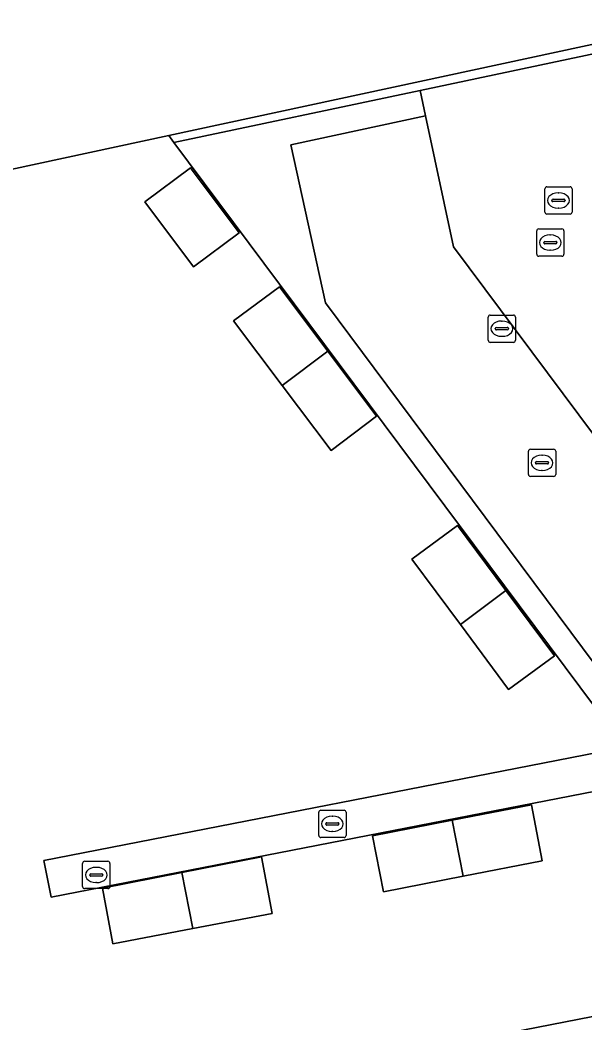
# Model space of a CAD drawing. Extents: x 162172 to 163187, y 382874 to 383685.
# Drawn here: x 163025.19 to 163045.92, y 383461.4 to 383498.17 of the extents above; entities that cross this region are included whole.
import ezdxf

# ---------------------------------------------------------------- set-up
doc = ezdxf.new("R2010")
doc.units = 0
for name, color, linetype in [('IMGEO_Erf', 7, 'Continuous'), ('IMGEO_Kolk', 7, 'Continuous'), ('IMGEO_Pand', 7, 'Continuous'), ('IMGEO_Parkeervlak_halfverhard', 7, 'Continuous'), ('IMGEO_Parkeervlak_open', 7, 'Continuous'), ('IMGEO_Rijbaan_lokaal_open', 7, 'Continuous'), ('IMGEO_Rioolput', 7, 'Continuous'), ('IMGEO_Voetpad_open', 7, 'Continuous')]:
    doc.layers.add(name, color=color, linetype=linetype)

msp = doc.modelspace()

# ---------------------------------------------------------------- linework, layer by layer
at = {"layer": 'IMGEO_Erf'}
for points in [[(163055.165, 383471.624), (163026.337, 383466.007), (163026.061, 383467.35), (163047.394, 383471.506), (163030.837, 383493.685), (163030.645, 383493.943), (163017.898, 383491.204), (163015.007, 383490.927), (163013.308, 383490.073), (163005.56, 383505.82)], [(162996.365, 383498.395), (163009.334, 383472.03), (163015.478, 383459.529), (163021.781, 383446.945), (163024.187, 383447.413), (163024.148, 383447.616), (163022.328, 383456.982), (163027.407, 383457.97), (163032.484, 383458.958), (163037.561, 383459.946), (163042.638, 383460.934), (163047.716, 383461.922)], [(163051.005, 383498.317), (163030.645, 383493.943), (163030.837, 383493.685), (163039.873, 383495.593), (163050.738, 383497.888)]]:
    msp.add_lwpolyline(points, dxfattribs=at)
for points in [[(163029.767, 383491.508), (163031.441, 383492.757), (163033.231, 383490.371), (163031.562, 383489.12)], [(163033.027, 383487.147), (163034.71, 383488.395), (163036.487, 383486.026), (163038.273, 383483.645), (163036.605, 383482.391), (163034.816, 383484.769)], [(163041.249, 383479.643), (163043.026, 383477.248), (163044.802, 383474.853), (163043.119, 383473.625), (163041.351, 383476.006), (163039.574, 383478.397)], [(163043.962, 383469.399), (163044.356, 383467.346), (163041.449, 383466.775), (163038.527, 383466.201), (163038.13, 383468.254), (163041.046, 383468.826)], [(163034.05, 383467.484), (163034.448, 383465.411), (163031.535, 383464.853), (163028.601, 383464.291), (163028.214, 383466.343), (163031.132, 383466.914)]]:
    msp.add_lwpolyline(points, close=True, dxfattribs=at)
at = {"layer": 'IMGEO_Kolk'}
for p, q in [((163044.153, 383489.586), (163044.153, 383490.438)), ((163044.228, 383490.512), (163045.08, 383490.512)), ((163045.154, 383490.438), (163045.154, 383489.586)), ((163044.412, 383490.006), (163044.412, 383490.018)), ((163044.455, 383490.055), (163044.853, 383490.055)), ((163044.641, 383490.292), (163044.666, 383490.292)), ((163044.896, 383490.018), (163044.896, 383490.006)), ((163044.85, 383489.969), (163044.452, 383489.969)), ((163044.664, 383489.732), (163044.639, 383489.732)), ((163045.08, 383489.512), (163044.228, 383489.512)), ((163042.374, 383486.428), (163042.374, 383487.28)), ((163042.449, 383487.354), (163043.301, 383487.354)), ((163042.862, 383487.134), (163042.887, 383487.134)), ((163043.375, 383487.28), (163043.375, 383486.428)), ((163042.633, 383486.848), (163042.633, 383486.86)), ((163043.071, 383486.811), (163042.673, 383486.811)), ((163042.676, 383486.897), (163043.074, 383486.897)), ((163043.117, 383486.86), (163043.117, 383486.848)), ((163043.301, 383486.354), (163042.449, 383486.354)), ((163042.885, 383486.574), (163042.86, 383486.574)), ((163036.154, 383468.269), (163036.154, 383469.121)), ((163036.229, 383469.195), (163037.081, 383469.195)), ((163037.155, 383469.121), (163037.155, 383468.269)), ((163036.413, 383468.689), (163036.413, 383468.701)), ((163036.456, 383468.738), (163036.854, 383468.738)), ((163036.642, 383468.975), (163036.667, 383468.975)), ((163036.897, 383468.701), (163036.897, 383468.689)), ((163036.851, 383468.652), (163036.453, 383468.652)), ((163036.665, 383468.415), (163036.64, 383468.415)), ((163037.081, 383468.195), (163036.229, 383468.195))]:
    msp.add_line(p, q, dxfattribs=at)
for points in [[(163044.153, 383489.586), (163044.153, 383490.438)], [(163044.228, 383490.512), (163045.08, 383490.512)], [(163045.154, 383490.438), (163045.154, 383489.586)], [(163045.08, 383489.512), (163044.228, 383489.512)], [(163042.374, 383486.428), (163042.374, 383487.28)], [(163042.449, 383487.354), (163043.301, 383487.354)], [(163043.375, 383487.28), (163043.375, 383486.428)], [(163043.301, 383486.354), (163042.449, 383486.354)], [(163036.154, 383468.269), (163036.154, 383469.121)], [(163036.229, 383469.195), (163037.081, 383469.195)], [(163037.155, 383469.121), (163037.155, 383468.269)], [(163037.081, 383468.195), (163036.229, 383468.195)]]:
    msp.add_lwpolyline(points, dxfattribs=at)
for centre, radius, start, end in [((163044.23, 383490.436), 0.0765, 91.552, 178.448), ((163044.23, 383490.436), 0.0765, 91.552, 178.448), ((163045.078, 383490.436), 0.0765, 1.552, 88.448), ((163045.078, 383490.436), 0.0765, 1.552, 88.448), ((163044.452, 383490.015), 0.0403, 85.8775, 175.7526), ((163044.857, 383490.017), 0.0386, 1.7309, 96.639), ((163044.449, 383490.005), 0.0366, 178.938, 274.7102), ((163044.853, 383490.012), 0.043, 264.8664, 352.4533), ((163044.23, 383489.588), 0.0765, 181.552, 268.448), ((163044.23, 383489.588), 0.0765, 181.552, 268.448), ((163045.078, 383489.588), 0.0765, 271.552, 358.448), ((163045.078, 383489.588), 0.0765, 271.552, 358.448), ((163042.451, 383487.278), 0.0765, 91.552, 178.448), ((163042.451, 383487.278), 0.0765, 91.552, 178.448), ((163043.299, 383487.278), 0.0765, 1.552, 88.448), ((163043.299, 383487.278), 0.0765, 1.552, 88.448), ((163042.673, 383486.857), 0.0403, 85.8775, 175.7526), ((163042.67, 383486.847), 0.0366, 178.938, 274.7102), ((163043.074, 383486.854), 0.043, 264.8664, 352.4533), ((163043.078, 383486.859), 0.0386, 1.7309, 96.639), ((163042.451, 383486.43), 0.0765, 181.552, 268.448), ((163042.451, 383486.43), 0.0765, 181.552, 268.448), ((163043.299, 383486.43), 0.0765, 271.552, 358.448), ((163043.299, 383486.43), 0.0765, 271.552, 358.448), ((163036.231, 383469.119), 0.0765, 91.552, 178.448), ((163036.231, 383469.119), 0.0765, 91.552, 178.448), ((163037.079, 383469.119), 0.0765, 1.552, 88.448), ((163037.079, 383469.119), 0.0765, 1.552, 88.448), ((163036.453, 383468.698), 0.0403, 85.8775, 175.7526), ((163036.45, 383468.688), 0.0366, 178.938, 274.7102), ((163036.854, 383468.695), 0.043, 264.8664, 352.4533), ((163036.858, 383468.7), 0.0386, 1.7309, 96.639), ((163036.231, 383468.271), 0.0765, 181.552, 268.448), ((163036.231, 383468.271), 0.0765, 181.552, 268.448), ((163037.079, 383468.271), 0.0765, 271.552, 358.448), ((163037.079, 383468.271), 0.0765, 271.552, 358.448)]:
    msp.add_arc(centre, radius, start, end, dxfattribs=at)
for centre, major_axis, ratio, start_param, end_param in [((163044.64, 383490.012), (-0.387, 0.002), 0.722429, 4.712389, 7.853982), ((163044.665, 383490.012), (-0.39, 0.002), 0.717154, 1.570796, 4.712389), ((163042.861, 383486.854), (-0.387, 0.002), 0.722429, 4.712389, 7.853982), ((163042.886, 383486.854), (-0.39, 0.002), 0.717154, 1.570796, 4.712389), ((163036.641, 383468.695), (-0.387, 0.002), 0.722429, 4.712389, 7.853982), ((163036.666, 383468.695), (-0.39, 0.002), 0.717154, 1.570796, 4.712389)]:
    msp.add_ellipse(centre, major_axis=major_axis, ratio=ratio, start_param=start_param, end_param=end_param, dxfattribs=at)
at = {"layer": 'IMGEO_Pand'}
for points in [[(163033.231, 383490.371), (163031.441, 383492.757), (163029.767, 383491.508), (163031.562, 383489.12)], [(163033.027, 383487.147), (163034.816, 383484.769), (163036.487, 383486.026), (163034.71, 383488.395)], [(163036.487, 383486.026), (163034.816, 383484.769), (163036.605, 383482.391), (163038.273, 383483.645)], [(163041.249, 383479.643), (163039.574, 383478.397), (163041.351, 383476.006), (163043.026, 383477.248)], [(163043.026, 383477.248), (163041.351, 383476.006), (163043.119, 383473.625), (163044.802, 383474.853)], [(163043.962, 383469.399), (163041.046, 383468.826), (163041.449, 383466.775), (163044.356, 383467.346)], [(163041.046, 383468.826), (163038.13, 383468.254), (163038.527, 383466.201), (163041.449, 383466.775)], [(163034.05, 383467.484), (163031.132, 383466.914), (163031.535, 383464.853), (163034.448, 383465.411)], [(163031.132, 383466.914), (163028.214, 383466.343), (163028.601, 383464.291), (163031.535, 383464.853)], [(163047.716, 383461.922), (163042.638, 383460.934), (163044.498, 383451.356), (163049.576, 383452.342)]]:
    msp.add_lwpolyline(points, close=True, dxfattribs=at)
at = {"layer": 'IMGEO_Parkeervlak_halfverhard'}
msp.add_lwpolyline([(163040.073, 383494.662), (163035.127, 383493.593), (163036.4, 383487.798), (163048.552, 383471.507), (163052.565, 383474.505), (163041.102, 383489.862)], close=True, dxfattribs=at)
at = {"layer": 'IMGEO_Parkeervlak_open'}
msp.add_lwpolyline([(163005.56, 383505.82), (163013.308, 383490.073), (163015.007, 383490.927), (163017.898, 383491.204), (163030.645, 383493.943), (163051.005, 383498.317), (163051.077, 383498.115), (163060.691, 383502.792)], dxfattribs=at)
at = {"layer": 'IMGEO_Rijbaan_lokaal_open'}
msp.add_lwpolyline([(163052.766, 383492.316), (163064.413, 383476.925), (163060.42, 383473.912), (163048.351, 383489.786), (163046.356, 383495.105), (163051.099, 383496.896), (163050.738, 383497.888), (163039.873, 383495.593), (163040.073, 383494.662), (163041.102, 383489.862), (163052.565, 383474.505), (163055.165, 383471.624), (163063.964, 383465.011), (163069.637, 383468.92), (163059.909, 383484.782), (163059.763, 383484.936)], close=True, dxfattribs=at)
at = {"layer": 'IMGEO_Rioolput'}
for p, q in [((163044.452, 383491.131), (163044.452, 383491.983)), ((163044.527, 383492.057), (163045.379, 383492.057)), ((163045.453, 383491.983), (163045.453, 383491.131)), ((163044.711, 383491.551), (163044.711, 383491.563)), ((163045.149, 383491.514), (163044.751, 383491.514)), ((163044.754, 383491.6), (163045.152, 383491.6)), ((163044.94, 383491.837), (163044.965, 383491.837)), ((163045.195, 383491.563), (163045.195, 383491.551)), ((163044.963, 383491.277), (163044.938, 383491.277)), ((163045.379, 383491.057), (163044.527, 383491.057)), ((163043.849, 383481.51), (163043.849, 383482.362)), ((163043.924, 383482.436), (163044.776, 383482.436)), ((163044.85, 383482.362), (163044.85, 383481.51)), ((163044.108, 383481.93), (163044.108, 383481.942)), ((163044.151, 383481.979), (163044.549, 383481.979)), ((163044.337, 383482.216), (163044.362, 383482.216)), ((163044.592, 383481.942), (163044.592, 383481.93)), ((163044.546, 383481.893), (163044.148, 383481.893)), ((163044.36, 383481.656), (163044.335, 383481.656)), ((163044.776, 383481.436), (163043.924, 383481.436)), ((163027.487, 383466.396), (163027.487, 383467.248)), ((163027.562, 383467.322), (163028.414, 383467.322)), ((163028.488, 383467.248), (163028.488, 383466.396)), ((163027.789, 383466.865), (163028.187, 383466.865)), ((163027.975, 383467.102), (163028, 383467.102)), ((163027.746, 383466.816), (163027.746, 383466.828)), ((163028.184, 383466.779), (163027.786, 383466.779)), ((163027.998, 383466.542), (163027.973, 383466.542)), ((163028.23, 383466.828), (163028.23, 383466.816)), ((163028.414, 383466.322), (163027.562, 383466.322))]:
    msp.add_line(p, q, dxfattribs=at)
for points in [[(163044.452, 383491.131), (163044.452, 383491.983)], [(163044.527, 383492.057), (163045.379, 383492.057)], [(163045.453, 383491.983), (163045.453, 383491.131)], [(163045.379, 383491.057), (163044.527, 383491.057)], [(163043.849, 383481.51), (163043.849, 383482.362)], [(163043.924, 383482.436), (163044.776, 383482.436)], [(163044.85, 383482.362), (163044.85, 383481.51)], [(163044.776, 383481.436), (163043.924, 383481.436)], [(163027.487, 383466.396), (163027.487, 383467.248)], [(163027.562, 383467.322), (163028.414, 383467.322)], [(163028.488, 383467.248), (163028.488, 383466.396)], [(163028.414, 383466.322), (163027.562, 383466.322)]]:
    msp.add_lwpolyline(points, dxfattribs=at)
for centre, radius, start, end in [((163044.529, 383491.981), 0.0765, 91.552, 178.448), ((163044.529, 383491.981), 0.0765, 91.552, 178.448), ((163045.377, 383491.981), 0.0765, 1.552, 88.448), ((163045.377, 383491.981), 0.0765, 1.552, 88.448), ((163044.751, 383491.56), 0.0403, 85.8775, 175.7526), ((163044.748, 383491.55), 0.0366, 178.938, 274.7102), ((163045.152, 383491.557), 0.043, 264.8664, 352.4533), ((163045.156, 383491.562), 0.0386, 1.7309, 96.639), ((163044.529, 383491.133), 0.0765, 181.552, 268.448), ((163044.529, 383491.133), 0.0765, 181.552, 268.448), ((163045.377, 383491.133), 0.0765, 271.552, 358.448), ((163045.377, 383491.133), 0.0765, 271.552, 358.448), ((163043.926, 383482.36), 0.0765, 91.552, 178.448), ((163043.926, 383482.36), 0.0765, 91.552, 178.448), ((163044.774, 383482.36), 0.0765, 1.552, 88.448), ((163044.774, 383482.36), 0.0765, 1.552, 88.448), ((163044.148, 383481.939), 0.0403, 85.8775, 175.7526), ((163044.145, 383481.929), 0.0366, 178.938, 274.7102), ((163044.549, 383481.936), 0.043, 264.8664, 352.4533), ((163044.553, 383481.941), 0.0386, 1.7309, 96.639), ((163043.926, 383481.512), 0.0765, 181.552, 268.448), ((163043.926, 383481.512), 0.0765, 181.552, 268.448), ((163044.774, 383481.512), 0.0765, 271.552, 358.448), ((163044.774, 383481.512), 0.0765, 271.552, 358.448), ((163027.564, 383467.246), 0.0765, 91.552, 178.448), ((163027.564, 383467.246), 0.0765, 91.552, 178.448), ((163028.412, 383467.246), 0.0765, 1.552, 88.448), ((163028.412, 383467.246), 0.0765, 1.552, 88.448), ((163027.786, 383466.825), 0.0403, 85.8775, 175.7526), ((163028.191, 383466.827), 0.0386, 1.7309, 96.639), ((163027.783, 383466.815), 0.0366, 178.938, 274.7102), ((163028.187, 383466.822), 0.043, 264.8664, 352.4533), ((163027.564, 383466.398), 0.0765, 181.552, 268.448), ((163027.564, 383466.398), 0.0765, 181.552, 268.448), ((163028.412, 383466.398), 0.0765, 271.552, 358.448), ((163028.412, 383466.398), 0.0765, 271.552, 358.448)]:
    msp.add_arc(centre, radius, start, end, dxfattribs=at)
for centre, major_axis, ratio, start_param, end_param in [((163044.939, 383491.557), (-0.387, 0.002), 0.722429, 4.712389, 7.853982), ((163044.964, 383491.557), (-0.39, 0.002), 0.717154, 1.570796, 4.712389), ((163044.336, 383481.936), (-0.387, 0.002), 0.722429, 4.712389, 7.853982), ((163044.361, 383481.936), (-0.39, 0.002), 0.717154, 1.570796, 4.712389), ((163027.974, 383466.822), (-0.387, 0.002), 0.722429, 4.712389, 7.853982), ((163027.999, 383466.822), (-0.39, 0.002), 0.717154, 1.570796, 4.712389)]:
    msp.add_ellipse(centre, major_axis=major_axis, ratio=ratio, start_param=start_param, end_param=end_param, dxfattribs=at)
at = {"layer": 'IMGEO_Voetpad_open'}
msp.add_lwpolyline([(163052.565, 383474.505), (163048.552, 383471.507), (163036.4, 383487.798), (163035.127, 383493.593), (163040.073, 383494.662), (163039.873, 383495.593), (163030.837, 383493.685), (163047.394, 383471.506), (163026.061, 383467.35), (163026.337, 383466.007), (163055.165, 383471.624)], close=True, dxfattribs=at)

doc.saveas('drawing.dxf')
